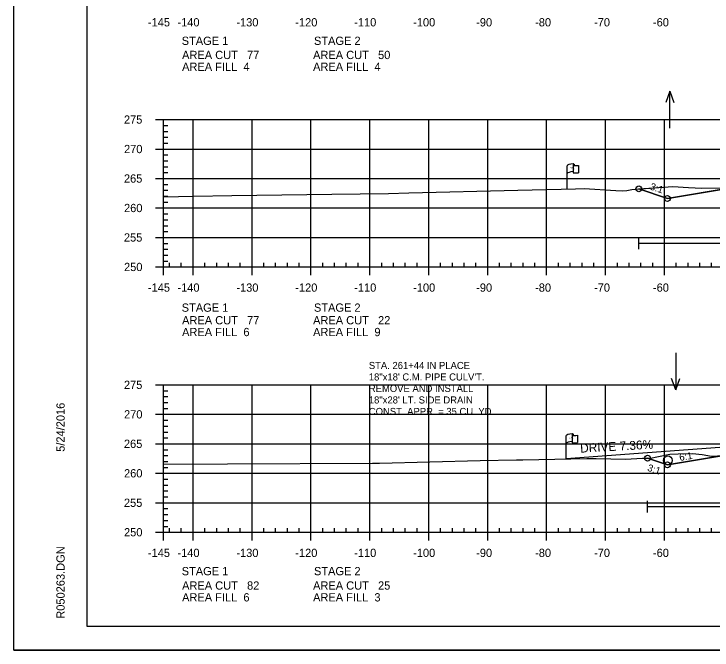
# Model space of a CAD drawing. Extents: x 1365647 to 1367999, y 387113 to 400173.
# Drawn here: x 1365723.7 to 1365842.2, y 394412.9 to 394520.8 of the extents above; entities that cross this region are included whole.
import ezdxf

# ---------------------------------------------------------------- set-up
doc = ezdxf.new("R2010")
doc.units = 0
for name, color, linetype in [('E_Existing ROW', 7, 'Continuous'), ('R_Axis', 7, 'Continuous'), ('R_Axis Annot', 7, 'Continuous'), ('R_Border', 7, 'Continuous'), ('R_Contours', 7, 'Continuous'), ('R_Draft', 7, 'Continuous'), ('R_Drive', 7, 'Continuous'), ('R_Exist Surface', 7, 'Continuous'), ('R_Fin Surface', 7, 'Continuous'), ('R_Fin Surface Annot', 7, 'Continuous'), ('R_Grid', 7, 'Continuous'), ('R_No Plot', 7, 'Continuous'), ('R_Proposed Const Limits', 7, 'Continuous'), ('R_Water', 7, 'Continuous'), ('R_Water Annot', 7, 'Continuous')]:
    doc.layers.add(name, color=color, linetype=linetype)

msp = doc.modelspace()

# ---------------------------------------------------------------- linework, layer by layer
at = {"layer": 'E_Existing ROW'}
for p, q in [((1365818.56, 394495.13), (1365818.56, 394495.12)), ((1365818.56, 394495.12), (1365818.56, 394493.89)), ((1365818.73, 394495.29), (1365818.73, 394495.05)), ((1365819.5, 394495.1), (1365819.5, 394493.86)), ((1365817.57, 394491.09), (1365817.57, 394495.04)), ((1365817.41, 394445.31), (1365817.41, 394449.26)), ((1365818.4, 394449.35), (1365818.4, 394449.34)), ((1365818.4, 394449.34), (1365818.4, 394448.11)), ((1365818.57, 394449.51), (1365818.57, 394449.27)), ((1365819.34, 394449.32), (1365819.34, 394448.08))]:
    msp.add_line(p, q, dxfattribs=at)
for centre, radius, start, end in [((1365818.64, 394495.13), 0.078, 88.6458, 274.2828), ((1365818.65, 394495.29), 0.0783, 263.0712, 93.9564), ((1365818.64, 394493.89), 0.0783, 180, 273.9564), ((1365818.48, 394449.35), 0.078, 88.6458, 274.2828), ((1365818.49, 394449.51), 0.0783, 263.0712, 93.9564), ((1365818.48, 394448.11), 0.0783, 180, 273.9564)]:
    msp.add_arc(centre, radius, start, end, dxfattribs=at)
for centre, major_axis, ratio, start_param, end_param in [((1365819.15, 394495.08), (-1.58, -0.04), 0.19887, 5.030368, 6.283185), ((1365819.86, 394495.2), (-1.23, -0.13), 0.052933, 0.159456, 1.268315), ((1365819.15, 394493.76), (-1.58, -0.04), 0.19887, 5.083035, 6.194897), ((1365819.86, 394493.96), (-1.23, -0.13), 0.052933, 0.159456, 1.268315), ((1365818.99, 394449.3), (-1.58, -0.04), 0.19887, 5.030368, 6.283185), ((1365819.7, 394449.42), (-1.23, -0.13), 0.052933, 0.159456, 1.268315), ((1365818.98, 394447.98), (-1.58, -0.04), 0.19887, 5.083035, 6.194897), ((1365819.7, 394448.18), (-1.23, -0.13), 0.052933, 0.159456, 1.268315)]:
    msp.add_ellipse(centre, major_axis=major_axis, ratio=ratio, start_param=start_param, end_param=end_param, dxfattribs=at)
at = {"layer": 'R_Axis'}
for p, q in [((1365747.69, 394502.87), (1365749.09, 394502.87)), ((1365749.09, 394477.87), (1365749.09, 394502.87)), ((1365749.09, 394501.87), (1365749.79, 394501.87)), ((1365749.09, 394500.87), (1365749.79, 394500.87)), ((1365749.09, 394499.87), (1365749.79, 394499.87)), ((1365749.09, 394498.87), (1365749.79, 394498.87)), ((1365747.69, 394497.87), (1365749.09, 394497.87)), ((1365749.09, 394496.87), (1365749.79, 394496.87)), ((1365749.09, 394495.87), (1365749.79, 394495.87)), ((1365749.09, 394494.87), (1365749.79, 394494.87)), ((1365749.09, 394493.87), (1365749.79, 394493.87)), ((1365747.69, 394492.87), (1365749.09, 394492.87)), ((1365749.09, 394491.87), (1365749.79, 394491.87)), ((1365749.09, 394490.87), (1365749.79, 394490.87)), ((1365749.09, 394489.87), (1365749.79, 394489.87)), ((1365749.09, 394488.87), (1365749.79, 394488.87)), ((1365747.69, 394487.87), (1365749.09, 394487.87)), ((1365749.09, 394486.87), (1365749.79, 394486.87)), ((1365749.09, 394485.87), (1365749.79, 394485.87)), ((1365749.09, 394484.87), (1365749.79, 394484.87)), ((1365749.09, 394483.87), (1365749.79, 394483.87)), ((1365747.69, 394482.87), (1365749.09, 394482.87)), ((1365749.09, 394481.87), (1365749.79, 394481.87)), ((1365749.09, 394480.87), (1365749.79, 394480.87)), ((1365749.09, 394479.87), (1365749.79, 394479.87)), ((1365749.09, 394478.87), (1365749.79, 394478.87)), ((1365749.09, 394477.87), (1365749.09, 394478.57)), ((1365750.09, 394477.87), (1365750.09, 394478.57)), ((1365752.09, 394477.87), (1365752.09, 394478.57)), ((1365756.09, 394477.87), (1365756.09, 394478.57)), ((1365758.09, 394477.87), (1365758.09, 394478.57)), ((1365760.09, 394477.87), (1365760.09, 394478.57)), ((1365762.09, 394477.87), (1365762.09, 394478.57)), ((1365766.09, 394477.87), (1365766.09, 394478.57)), ((1365768.09, 394477.87), (1365768.09, 394478.57)), ((1365770.09, 394477.87), (1365770.09, 394478.57)), ((1365772.09, 394477.87), (1365772.09, 394478.57)), ((1365776.09, 394477.87), (1365776.09, 394478.57)), ((1365778.09, 394477.87), (1365778.09, 394478.57)), ((1365780.09, 394477.87), (1365780.09, 394478.57)), ((1365782.09, 394477.87), (1365782.09, 394478.57)), ((1365786.09, 394477.87), (1365786.09, 394478.57)), ((1365788.09, 394477.87), (1365788.09, 394478.57)), ((1365790.09, 394477.87), (1365790.09, 394478.57)), ((1365792.09, 394477.87), (1365792.09, 394478.57)), ((1365796.09, 394477.87), (1365796.09, 394478.57)), ((1365798.09, 394477.87), (1365798.09, 394478.57)), ((1365800.09, 394477.87), (1365800.09, 394478.57)), ((1365802.09, 394477.87), (1365802.09, 394478.57)), ((1365806.09, 394477.87), (1365806.09, 394478.57)), ((1365808.09, 394477.87), (1365808.09, 394478.57)), ((1365810.09, 394477.87), (1365810.09, 394478.57)), ((1365812.09, 394477.87), (1365812.09, 394478.57)), ((1365816.09, 394477.87), (1365816.09, 394478.57)), ((1365818.09, 394477.87), (1365818.09, 394478.57)), ((1365820.09, 394477.87), (1365820.09, 394478.57)), ((1365822.09, 394477.87), (1365822.09, 394478.57)), ((1365826.09, 394477.87), (1365826.09, 394478.57)), ((1365828.09, 394477.87), (1365828.09, 394478.57)), ((1365830.09, 394477.87), (1365830.09, 394478.57)), ((1365832.09, 394477.87), (1365832.09, 394478.57)), ((1365836.09, 394477.87), (1365836.09, 394478.57)), ((1365838.09, 394477.87), (1365838.09, 394478.57)), ((1365840.09, 394477.87), (1365840.09, 394478.57)), ((1365842.09, 394477.87), (1365842.09, 394478.57)), ((1365747.69, 394477.87), (1365749.09, 394477.87)), ((1365749.09, 394477.87), (1366039.09, 394477.87)), ((1365749.09, 394476.47), (1365749.09, 394477.87)), ((1365754.09, 394476.47), (1365754.09, 394477.87)), ((1365764.09, 394476.47), (1365764.09, 394477.87)), ((1365774.09, 394476.47), (1365774.09, 394477.87)), ((1365784.09, 394476.47), (1365784.09, 394477.87)), ((1365794.09, 394476.47), (1365794.09, 394477.87)), ((1365804.09, 394476.47), (1365804.09, 394477.87)), ((1365814.09, 394476.47), (1365814.09, 394477.87)), ((1365824.09, 394476.47), (1365824.09, 394477.87)), ((1365834.09, 394476.47), (1365834.09, 394477.87)), ((1365747.69, 394457.87), (1365749.09, 394457.87)), ((1365749.09, 394432.87), (1365749.09, 394457.87)), ((1365749.09, 394456.87), (1365749.79, 394456.87)), ((1365749.09, 394455.87), (1365749.79, 394455.87)), ((1365749.09, 394454.87), (1365749.79, 394454.87)), ((1365749.09, 394453.87), (1365749.79, 394453.87)), ((1365747.69, 394452.87), (1365749.09, 394452.87)), ((1365749.09, 394451.87), (1365749.79, 394451.87)), ((1365749.09, 394450.87), (1365749.79, 394450.87)), ((1365749.09, 394449.87), (1365749.79, 394449.87)), ((1365749.09, 394448.87), (1365749.79, 394448.87)), ((1365747.69, 394447.87), (1365749.09, 394447.87)), ((1365749.09, 394446.87), (1365749.79, 394446.87)), ((1365749.09, 394445.87), (1365749.79, 394445.87)), ((1365749.09, 394444.87), (1365749.79, 394444.87)), ((1365749.09, 394443.87), (1365749.79, 394443.87)), ((1365747.69, 394442.87), (1365749.09, 394442.87)), ((1365749.09, 394441.87), (1365749.79, 394441.87)), ((1365749.09, 394440.87), (1365749.79, 394440.87)), ((1365749.09, 394439.87), (1365749.79, 394439.87)), ((1365749.09, 394438.87), (1365749.79, 394438.87)), ((1365747.69, 394437.87), (1365749.09, 394437.87)), ((1365749.09, 394436.87), (1365749.79, 394436.87)), ((1365749.09, 394435.87), (1365749.79, 394435.87)), ((1365749.09, 394434.87), (1365749.79, 394434.87)), ((1365749.09, 394433.87), (1365749.79, 394433.87)), ((1365749.09, 394432.87), (1365749.09, 394433.57)), ((1365750.09, 394432.87), (1365750.09, 394433.57)), ((1365752.09, 394432.87), (1365752.09, 394433.57)), ((1365756.09, 394432.87), (1365756.09, 394433.57)), ((1365758.09, 394432.87), (1365758.09, 394433.57)), ((1365760.09, 394432.87), (1365760.09, 394433.57)), ((1365762.09, 394432.87), (1365762.09, 394433.57)), ((1365766.09, 394432.87), (1365766.09, 394433.57)), ((1365768.09, 394432.87), (1365768.09, 394433.57)), ((1365770.09, 394432.87), (1365770.09, 394433.57)), ((1365772.09, 394432.87), (1365772.09, 394433.57)), ((1365776.09, 394432.87), (1365776.09, 394433.57)), ((1365778.09, 394432.87), (1365778.09, 394433.57)), ((1365780.09, 394432.87), (1365780.09, 394433.57)), ((1365782.09, 394432.87), (1365782.09, 394433.57)), ((1365786.09, 394432.87), (1365786.09, 394433.57)), ((1365788.09, 394432.87), (1365788.09, 394433.57)), ((1365790.09, 394432.87), (1365790.09, 394433.57)), ((1365792.09, 394432.87), (1365792.09, 394433.57)), ((1365796.09, 394432.87), (1365796.09, 394433.57)), ((1365798.09, 394432.87), (1365798.09, 394433.57)), ((1365800.09, 394432.87), (1365800.09, 394433.57)), ((1365802.09, 394432.87), (1365802.09, 394433.57)), ((1365806.09, 394432.87), (1365806.09, 394433.57)), ((1365808.09, 394432.87), (1365808.09, 394433.57)), ((1365810.09, 394432.87), (1365810.09, 394433.57)), ((1365812.09, 394432.87), (1365812.09, 394433.57)), ((1365816.09, 394432.87), (1365816.09, 394433.57)), ((1365818.09, 394432.87), (1365818.09, 394433.57)), ((1365820.09, 394432.87), (1365820.09, 394433.57)), ((1365822.09, 394432.87), (1365822.09, 394433.57)), ((1365826.09, 394432.87), (1365826.09, 394433.57)), ((1365828.09, 394432.87), (1365828.09, 394433.57)), ((1365830.09, 394432.87), (1365830.09, 394433.57)), ((1365832.09, 394432.87), (1365832.09, 394433.57)), ((1365836.09, 394432.87), (1365836.09, 394433.57)), ((1365838.09, 394432.87), (1365838.09, 394433.57)), ((1365840.09, 394432.87), (1365840.09, 394433.57)), ((1365842.09, 394432.87), (1365842.09, 394433.57)), ((1365747.69, 394432.87), (1365749.09, 394432.87)), ((1365749.09, 394432.87), (1366039.09, 394432.87)), ((1365749.09, 394431.47), (1365749.09, 394432.87)), ((1365754.09, 394431.47), (1365754.09, 394432.87)), ((1365764.09, 394431.47), (1365764.09, 394432.87)), ((1365774.09, 394431.47), (1365774.09, 394432.87)), ((1365784.09, 394431.47), (1365784.09, 394432.87)), ((1365794.09, 394431.47), (1365794.09, 394432.87)), ((1365804.09, 394431.47), (1365804.09, 394432.87)), ((1365814.09, 394431.47), (1365814.09, 394432.87)), ((1365824.09, 394431.47), (1365824.09, 394432.87)), ((1365834.09, 394431.47), (1365834.09, 394432.87))]:
    msp.add_line(p, q, dxfattribs=at)
at = {"layer": 'R_Border'}
for p, q in [((1365736.09, 394416.87), (1365736.09, 394622.33)), ((1365736.09, 394416.87), (1365736.09, 394416.87)), ((1366052.27, 394416.87), (1365736.09, 394416.87))]:
    msp.add_line(p, q, dxfattribs=at)
at = {"layer": 'R_Contours'}
for points in [[(1365829.73, 394491.11), (1365833.92, 394491.43), (1365835.49, 394491.5), (1365838.16, 394491.35), (1365839.28, 394491.28), (1365840.36, 394491.26), (1365845.39, 394491.29), (1365834.59, 394489.49)], [(1365831.22, 394445.42), (1365831.71, 394445.43), (1365832.8, 394445.66), (1365835, 394446.14), (1365836.41, 394446.17), (1365838.82, 394446.25), (1365840.46, 394446.04), (1365842.05, 394445.76), (1365844.08, 394445.88), (1365834.59, 394444.3)]]:
    msp.add_lwpolyline(points, close=True, dxfattribs=at)
at = {"layer": 'R_Drive'}
msp.add_line((1365849.78, 394447.69), (1365817.38, 394445.31), dxfattribs=at)
at = {"layer": 'R_Exist Surface'}
for points in [[(1365749.09, 394489.74), (1365754.15, 394489.85), (1365760.64, 394490), (1365777.62, 394490.21), (1365787.26, 394490.33), (1365790.69, 394490.42), (1365809.22, 394490.89), (1365818.96, 394491.12), (1365820.45, 394491.15), (1365825.81, 394490.85), (1365826.92, 394490.77), (1365827.7, 394490.86), (1365828.56, 394491.02), (1365833.92, 394491.43), (1365835.49, 394491.5), (1365838.16, 394491.35), (1365839.28, 394491.28), (1365840.36, 394491.26), (1365847.05, 394491.29)], [(1365749.09, 394444.41), (1365759.95, 394444.45), (1365784.52, 394444.58), (1365785.75, 394444.59), (1365802.82, 394445.01), (1365808.96, 394445.15), (1365810.05, 394445.17), (1365820.91, 394445.37), (1365822.49, 394445.36), (1365827.48, 394445.29), (1365830.35, 394445.41), (1365831.71, 394445.43), (1365832.8, 394445.66), (1365835, 394446.14), (1365836.41, 394446.17), (1365838.82, 394446.25), (1365840.46, 394446.04), (1365842.05, 394445.76), (1365855.25, 394446.51)]]:
    msp.add_lwpolyline(points, dxfattribs=at)
at = {"layer": 'R_Fin Surface'}
for points in [[(1365829.73, 394491.11), (1365834.59, 394489.49), (1365852.3, 394492.44), (1365856.59, 394493.15), (1365862.59, 394493.39), (1365864.59, 394493.43), (1365894.09, 394494.02), (1365923.59, 394493.43), (1365925.59, 394493.39), (1365931.59, 394493.15), (1365935.89, 394492.44), (1365953.59, 394489.49), (1365965.12, 394493.33)], [(1365829.73, 394491.11), (1365834.59, 394489.49), (1365847.47, 394491.63), (1365856.59, 394493.15), (1365862.59, 394493.39), (1365864.59, 394493.43), (1365894.09, 394494.02), (1365923.59, 394493.43), (1365925.59, 394493.39), (1365931.59, 394493.15), (1365940.72, 394491.63), (1365953.59, 394489.49), (1365965.12, 394493.33)], [(1365831.22, 394445.42), (1365834.59, 394444.3), (1365852.3, 394447.25), (1365856.59, 394447.96), (1365862.59, 394448.2), (1365864.59, 394448.24), (1365894.09, 394448.83), (1365923.59, 394448.24), (1365925.59, 394448.2), (1365931.59, 394447.96), (1365935.89, 394447.25), (1365953.59, 394444.3), (1365964.98, 394448.09)], [(1365831.22, 394445.42), (1365834.59, 394444.3), (1365847.47, 394446.44), (1365856.59, 394447.96), (1365862.59, 394448.2), (1365864.59, 394448.24), (1365894.09, 394448.83), (1365923.59, 394448.24), (1365925.59, 394448.2), (1365931.59, 394447.96), (1365940.72, 394446.44), (1365953.59, 394444.3), (1365964.98, 394448.09)]]:
    msp.add_lwpolyline(points, dxfattribs=at)
at = {"layer": 'R_Grid'}
for p, q in [((1365749.09, 394502.87), (1366039.09, 394502.87)), ((1365749.09, 394477.87), (1365749.09, 394502.87)), ((1365754.09, 394477.87), (1365754.09, 394502.87)), ((1365764.09, 394477.87), (1365764.09, 394502.87)), ((1365774.09, 394477.87), (1365774.09, 394502.87)), ((1365784.09, 394477.87), (1365784.09, 394502.87)), ((1365794.09, 394477.87), (1365794.09, 394502.87)), ((1365804.09, 394477.87), (1365804.09, 394502.87)), ((1365814.09, 394477.87), (1365814.09, 394502.87)), ((1365824.09, 394477.87), (1365824.09, 394502.87)), ((1365834.09, 394477.87), (1365834.09, 394502.87)), ((1365749.09, 394497.87), (1366039.09, 394497.87)), ((1365749.09, 394492.87), (1366039.09, 394492.87)), ((1365749.09, 394487.87), (1366039.09, 394487.87)), ((1365749.09, 394482.87), (1366039.09, 394482.87)), ((1365749.09, 394477.87), (1366039.09, 394477.87)), ((1365749.09, 394457.87), (1366039.09, 394457.87)), ((1365749.09, 394432.87), (1365749.09, 394457.87)), ((1365754.09, 394432.87), (1365754.09, 394457.87)), ((1365764.09, 394432.87), (1365764.09, 394457.87)), ((1365774.09, 394432.87), (1365774.09, 394457.87)), ((1365784.09, 394432.87), (1365784.09, 394457.87)), ((1365794.09, 394432.87), (1365794.09, 394457.87)), ((1365804.09, 394432.87), (1365804.09, 394457.87)), ((1365814.09, 394432.87), (1365814.09, 394457.87)), ((1365824.09, 394432.87), (1365824.09, 394457.87)), ((1365834.09, 394432.87), (1365834.09, 394457.87)), ((1365749.09, 394452.87), (1366039.09, 394452.87)), ((1365749.09, 394447.87), (1366039.09, 394447.87)), ((1365749.09, 394442.87), (1366039.09, 394442.87)), ((1365749.09, 394437.87), (1366039.09, 394437.87)), ((1365749.09, 394432.87), (1366039.09, 394432.87))]:
    msp.add_line(p, q, dxfattribs=at)
at = {"layer": 'R_No Plot'}
msp.add_line((1365723.69, 394412.89), (1366057.03, 394412.89), dxfattribs=at)
msp.add_lwpolyline([(1365723.69, 394626.23), (1366057.03, 394626.23), (1366057.03, 394412.89), (1365723.69, 394412.89)], close=True, dxfattribs=at)
for centre in [(1365829.73, 394491.11), (1365829.73, 394491.11), (1365834.59, 394489.49), (1365834.59, 394489.49), (1365834.59, 394489.49), (1365834.59, 394489.49), (1365834.59, 394489.49), (1365831.22, 394445.42), (1365831.22, 394445.42), (1365834.59, 394444.3), (1365834.59, 394444.3), (1365834.59, 394444.3), (1365834.59, 394444.3), (1365834.59, 394444.3)]:
    msp.add_circle(centre, 0.5, dxfattribs=at)
at = {"layer": 'R_Proposed Const Limits'}
for points in [[(1365856.59, 394493.15), (1365834.59, 394489.49), (1365829.73, 394491.11)], [(1365856.59, 394447.96), (1365834.59, 394444.3), (1365831.22, 394445.42)]]:
    msp.add_lwpolyline(points, dxfattribs=at)
at = {"layer": 'R_Water'}
for p, q in [((1365829.73, 394480.89), (1365829.73, 394482.89)), ((1365829.73, 394481.89), (1365882.09, 394481.89)), ((1365831.22, 394436.21), (1365831.22, 394438.21)), ((1365831.22, 394437.21), (1365881.99, 394437.21))]:
    msp.add_line(p, q, dxfattribs=at)
msp.add_circle((1365834.66, 394445.06), 0.75, dxfattribs=at)
at = {"layer": 'R_Water Annot'}
for p, q in [((1365835, 394507.68), (1365834.3, 394505.76)), ((1365835, 394501.39), (1365835, 394507.68)), ((1365835, 394507.68), (1365835.7, 394505.76)), ((1365836, 394463.3), (1365836, 394457.01)), ((1365836, 394457.01), (1365835.3, 394458.94)), ((1365836, 394457.01), (1365836.7, 394458.94))]:
    msp.add_line(p, q, dxfattribs=at)

# ---------------------------------------------------------------- texts
at = {"layer": 'E_Existing ROW'}
for s, height, rotation, p in [('DWB 11-9-07', 0.001, 90, (1365818.73, 394495.05)), ('R ', 0.2, 9.9884, (1365818.09, 394494.54)), (' O', 0.2, 9.9884, (1365818.23, 394494.58)), ('W', 0.2, 351.1788, (1365818.56, 394494.42)), ('DWB 11-9-07', 0.001, 5.0717, (1365819.49, 394493.85)), ('DWB 11-9-07', 0.001, 90, (1365817.57, 394491.09)), ('R ', 0.2, 9.9884, (1365817.93, 394448.76)), (' O', 0.2, 9.9884, (1365818.07, 394448.81)), ('DWB 11-9-07', 0.001, 90, (1365818.57, 394449.27)), ('W', 0.2, 351.1788, (1365818.4, 394448.64)), ('DWB 11-9-07', 0.001, 5.0717, (1365819.33, 394448.08)), ('DWB 11-9-07', 0.001, 90, (1365817.41, 394445.31))]:
    msp.add_text(s, height=height, rotation=rotation, dxfattribs=at).set_placement(p)
at = {"layer": 'R_Axis Annot'}
for s, p in [('-145', (1365746.42, 394518.67)), ('-140', (1365751.43, 394518.67)), ('-130', (1365761.43, 394518.67)), ('-120', (1365771.43, 394518.67)), ('-110', (1365781.43, 394518.67)), ('-100', (1365791.43, 394518.67)), ('-90', (1365802.13, 394518.67)), ('-80', (1365812.13, 394518.67)), ('-70', (1365822.13, 394518.67)), ('-60', (1365832.13, 394518.67)), ('STAGE 1', (1365752.15, 394515.53)), ('STAGE 2', (1365774.6, 394515.53)), ('AREA CUT   77', (1365752.22, 394513.13)), ('AREA CUT   50', (1365774.45, 394513.13)), ('AREA FILL  4', (1365752.22, 394511.13)), ('AREA FILL  4', (1365774.45, 394511.13)), ('275', (1365742.35, 394502.17)), ('270', (1365742.37, 394497.17)), ('265', (1365742.35, 394492.17)), ('260', (1365742.37, 394487.17)), ('255', (1365742.35, 394482.17)), ('250', (1365742.37, 394477.17)), ('-145', (1365746.42, 394473.67)), ('-140', (1365751.43, 394473.67)), ('-130', (1365761.43, 394473.67)), ('-120', (1365771.43, 394473.67)), ('-110', (1365781.43, 394473.67)), ('-100', (1365791.43, 394473.67)), ('-90', (1365802.13, 394473.67)), ('-80', (1365812.13, 394473.67)), ('-70', (1365822.13, 394473.67)), ('-60', (1365832.13, 394473.67)), ('STAGE 1', (1365752.15, 394470.27)), ('STAGE 2', (1365774.6, 394470.27)), ('AREA CUT   77', (1365752.22, 394468.13)), ('AREA CUT   22', (1365774.45, 394468.13)), ('AREA FILL  6', (1365752.22, 394466.13)), ('AREA FILL  9', (1365774.45, 394466.13)), ('275', (1365742.35, 394457.17)), ('270', (1365742.37, 394452.17)), ('265', (1365742.35, 394447.17)), ('260', (1365742.37, 394442.17)), ('255', (1365742.35, 394437.17)), ('250', (1365742.37, 394432.17)), ('-145', (1365746.42, 394428.67)), ('-140', (1365751.43, 394428.67)), ('-130', (1365761.43, 394428.67)), ('-120', (1365771.43, 394428.67)), ('-110', (1365781.43, 394428.67)), ('-100', (1365791.43, 394428.67)), ('-90', (1365802.13, 394428.67)), ('-80', (1365812.13, 394428.67)), ('-70', (1365822.13, 394428.67)), ('-60', (1365832.13, 394428.67)), ('STAGE 1', (1365752.15, 394425.57)), ('STAGE 2', (1365774.6, 394425.57)), ('AREA CUT   82', (1365752.22, 394423.13)), ('AREA CUT   25', (1365774.45, 394423.13)), ('AREA FILL  6', (1365752.22, 394421.13)), ('AREA FILL  3', (1365774.45, 394421.13))]:
    msp.add_text(s, height=1.4, dxfattribs=at).set_placement(p)
at = {"layer": 'R_Border'}
for s, p in [('5/24/2016', (1365732.29, 394446.51)), ('R050263.DGN', (1365732.29, 394418.2))]:
    msp.add_text(s, height=1.4, rotation=90, dxfattribs=at).set_placement(p)
at = {"layer": 'R_Draft'}
for s, p in [('STA. 261+44 IN PLACE', (1365783.91, 394460.56)), ('18"x18\' C.M. PIPE CULV\'T.', (1365783.91, 394458.61)), ('REMOVE AND INSTALL ', (1365783.91, 394456.66)), ('18"x28\' LT. SIDE DRAIN', (1365783.91, 394454.71)), ('CONST. APPR. = 35 CU. YD.', (1365783.91, 394452.76))]:
    msp.add_text(s, height=1.2, rotation=360, dxfattribs=at).set_placement(p)
at = {"layer": 'R_Drive'}
msp.add_text('DRIVE 7.36%', height=1.5, rotation=3.1665, dxfattribs=at).set_placement((1365819.82, 394446.36))
at = {"layer": 'R_Fin Surface Annot'}
for s, rotation, p in [('3:1', 341.5651, (1365831.53, 394491.03)), ('6:1', 9.4623, (1365836.7, 394444.96)), ('3:1', 341.5651, (1365831.09, 394443.33))]:
    msp.add_text(s, height=1.2, rotation=rotation, dxfattribs=at).set_placement(p)

doc.saveas('drawing.dxf')
